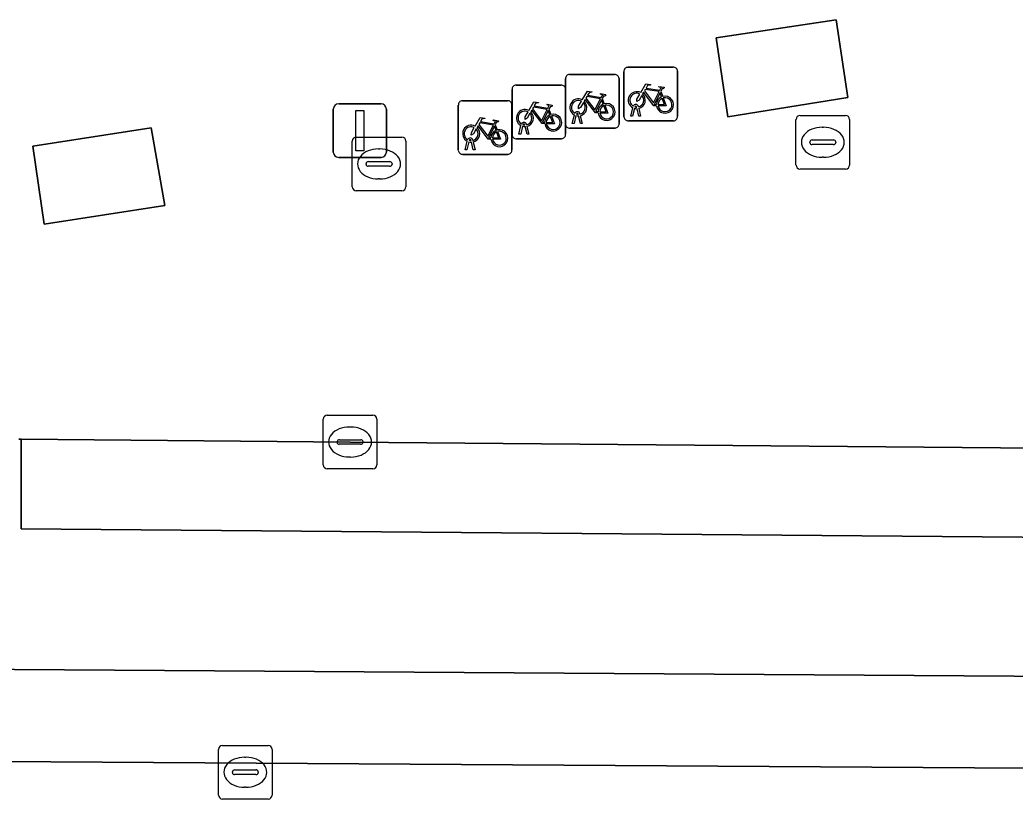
# Model space of a CAD drawing. Extents: x 160077 to 160948, y 386481 to 387498.
# Drawn here: x 160558.2 to 160576.78, y 387274.87 to 387289.4 of the extents above; entities that cross this region are included whole.
import ezdxf

# ---------------------------------------------------------------- set-up
doc = ezdxf.new("R2010")
doc.units = 0
for name, color, linetype in [('IMGEO_Fietsenrek', 7, 'Continuous'), ('IMGEO_Groenvoorziening', 7, 'Continuous'), ('IMGEO_Kolk', 7, 'Continuous'), ('IMGEO_Lichtmast', 7, 'Continuous'), ('IMGEO_Parkeervlak_open', 7, 'Continuous'), ('IMGEO_Rijbaan_lokaal_gesloten', 7, 'Continuous'), ('IMGEO_Rijbaan_lokaal_open', 7, 'Continuous'), ('IMGEO_Voetpad_open', 7, 'Continuous')]:
    doc.layers.add(name, color=color, linetype=linetype)

msp = doc.modelspace()

# ---------------------------------------------------------------- linework, layer by layer
at = {"layer": 'IMGEO_Fietsenrek'}
for p, q in [((160568.461, 387288.385), (160569.302, 387288.385)), ((160569.302, 387288.385), (160568.461, 387288.385)), ((160569.477, 387287.595), (160569.477, 387288.436)), ((160569.477, 387288.436), (160569.477, 387287.595)), ((160569.552, 387288.52), (160570.393, 387288.52)), ((160570.393, 387288.52), (160569.552, 387288.52)), ((160570.477, 387288.445), (160570.477, 387287.604)), ((160570.477, 387287.604), (160570.477, 387288.445)), ((160567.464, 387288.186), (160568.305, 387288.186)), ((160568.305, 387288.186), (160567.464, 387288.186)), ((160568.386, 387287.46), (160568.386, 387288.301)), ((160568.386, 387288.301), (160568.386, 387287.46)), ((160569.386, 387288.31), (160569.386, 387287.469)), ((160569.386, 387287.469), (160569.386, 387288.31)), ((160567.389, 387287.261), (160567.389, 387288.102)), ((160567.389, 387288.102), (160567.389, 387287.261)), ((160568.389, 387288.111), (160568.389, 387287.27)), ((160568.389, 387287.27), (160568.389, 387288.111)), ((160570.164, 387288.069), (160570.2, 387287.974)), ((160566.386, 387286.97), (160566.386, 387287.811)), ((160566.386, 387287.811), (160566.386, 387286.97)), ((160566.461, 387287.895), (160567.302, 387287.895)), ((160567.302, 387287.895), (160566.461, 387287.895)), ((160567.386, 387287.82), (160567.386, 387286.979)), ((160567.386, 387286.979), (160567.386, 387287.82)), ((160569.073, 387287.934), (160569.109, 387287.839)), ((160568.076, 387287.735), (160568.112, 387287.64)), ((160568.513, 387287.469), (160568.552, 387287.629)), ((160568.582, 387287.617), (160568.547, 387287.469)), ((160568.624, 387287.641), (160568.623, 387287.645)), ((160568.665, 387287.469), (160568.631, 387287.611)), ((160568.655, 387287.652), (160568.656, 387287.645)), ((160568.663, 387287.615), (160568.698, 387287.469)), ((160569.604, 387287.604), (160569.643, 387287.764)), ((160569.673, 387287.752), (160569.638, 387287.604)), ((160569.715, 387287.776), (160569.714, 387287.78)), ((160569.756, 387287.604), (160569.722, 387287.746)), ((160569.746, 387287.787), (160569.747, 387287.78)), ((160569.754, 387287.75), (160569.789, 387287.604)), ((160567.073, 387287.444), (160567.109, 387287.349)), ((160567.516, 387287.27), (160567.555, 387287.43)), ((160567.627, 387287.442), (160567.626, 387287.446)), ((160567.658, 387287.453), (160567.659, 387287.446)), ((160568.547, 387287.469), (160568.513, 387287.469)), ((160568.698, 387287.469), (160568.665, 387287.469)), ((160570.402, 387287.52), (160569.561, 387287.52)), ((160569.561, 387287.52), (160570.402, 387287.52)), ((160569.638, 387287.604), (160569.604, 387287.604)), ((160569.789, 387287.604), (160569.756, 387287.604)), ((160567.55, 387287.27), (160567.516, 387287.27)), ((160567.585, 387287.418), (160567.55, 387287.27)), ((160567.668, 387287.27), (160567.634, 387287.412)), ((160567.666, 387287.416), (160567.701, 387287.27)), ((160567.701, 387287.27), (160567.668, 387287.27)), ((160569.311, 387287.385), (160568.47, 387287.385)), ((160568.47, 387287.385), (160569.311, 387287.385)), ((160566.513, 387286.979), (160566.552, 387287.139)), ((160566.582, 387287.127), (160566.547, 387286.979)), ((160566.624, 387287.151), (160566.623, 387287.155)), ((160566.665, 387286.979), (160566.631, 387287.121)), ((160566.655, 387287.162), (160566.656, 387287.155)), ((160566.663, 387287.125), (160566.698, 387286.979)), ((160568.314, 387287.186), (160567.473, 387287.186)), ((160567.473, 387287.186), (160568.314, 387287.186)), ((160567.311, 387286.895), (160566.47, 387286.895)), ((160566.47, 387286.895), (160567.311, 387286.895)), ((160566.547, 387286.979), (160566.513, 387286.979)), ((160566.698, 387286.979), (160566.665, 387286.979))]:
    msp.add_line(p, q, dxfattribs=at)
for points in [[(160569.79, 387288.046), (160569.885, 387288.21), (160569.971, 387288.196), (160569.973, 387288.187), (160569.917, 387288.176), (160569.89, 387288.131), (160570.146, 387288.09)], [(160568.699, 387287.911), (160568.794, 387288.075), (160568.88, 387288.061), (160568.882, 387288.052), (160568.826, 387288.041), (160568.799, 387287.996), (160569.055, 387287.955)], [(160569.055, 387287.955), (160569.08, 387288.004), (160569.074, 387288.008), (160569.051, 387288.012), (160569.039, 387288.019), (160569.038, 387288.022), (160569.04, 387288.027), (160569.135, 387288.012), (160569.137, 387288.002), (160569.127, 387287.989), (160569.115, 387287.983), (160569.101, 387287.989), (160569.073, 387287.934)], [(160569.811, 387287.994), (160569.759, 387287.904), (160569.719, 387287.879), (160569.72, 387287.926), (160569.775, 387288.02)], [(160570.086, 387287.802), (160570.036, 387287.802), (160569.845, 387288.053), (160569.826, 387288.021)], [(160570.133, 387288.065), (160569.876, 387288.106), (160569.859, 387288.077), (160570.026, 387287.857), (160570.133, 387288.065)], [(160570.181, 387287.967), (160570.151, 387288.044), (160570.042, 387287.826), (160570.085, 387287.826)], [(160570.146, 387288.09), (160570.171, 387288.139), (160570.165, 387288.143), (160570.142, 387288.147), (160570.13, 387288.154), (160570.129, 387288.157), (160570.131, 387288.162), (160570.226, 387288.147), (160570.228, 387288.137), (160570.218, 387288.124), (160570.206, 387288.118), (160570.192, 387288.124), (160570.164, 387288.069)], [(160567.702, 387287.712), (160567.797, 387287.876), (160567.883, 387287.862), (160567.885, 387287.853), (160567.829, 387287.842), (160567.802, 387287.797), (160568.058, 387287.756)], [(160568.058, 387287.756), (160568.083, 387287.805), (160568.077, 387287.809), (160568.054, 387287.813), (160568.042, 387287.82), (160568.041, 387287.823), (160568.043, 387287.828), (160568.138, 387287.813), (160568.14, 387287.803), (160568.13, 387287.79), (160568.118, 387287.784), (160568.104, 387287.79), (160568.076, 387287.735)], [(160568.72, 387287.859), (160568.668, 387287.769), (160568.628, 387287.744), (160568.629, 387287.791), (160568.684, 387287.885)], [(160568.995, 387287.667), (160568.945, 387287.667), (160568.754, 387287.918), (160568.735, 387287.886)], [(160569.042, 387287.93), (160568.785, 387287.971), (160568.768, 387287.942), (160568.935, 387287.722), (160569.042, 387287.93)], [(160569.09, 387287.832), (160569.06, 387287.909), (160568.951, 387287.691), (160568.994, 387287.691)], [(160569.024, 387287.691), (160569.144, 387287.69), (160569.1, 387287.804)], [(160569.12, 387287.811), (160569.175, 387287.666), (160569.025, 387287.666)], [(160570.115, 387287.826), (160570.235, 387287.825), (160570.191, 387287.939)], [(160570.211, 387287.946), (160570.266, 387287.801), (160570.116, 387287.801)], [(160567.723, 387287.66), (160567.671, 387287.57), (160567.631, 387287.545), (160567.632, 387287.592), (160567.687, 387287.686)], [(160567.998, 387287.468), (160567.948, 387287.468), (160567.757, 387287.719), (160567.738, 387287.687)], [(160568.045, 387287.731), (160567.788, 387287.772), (160567.771, 387287.743), (160567.938, 387287.523), (160568.045, 387287.731)], [(160568.093, 387287.633), (160568.063, 387287.71), (160567.954, 387287.492), (160567.997, 387287.492)], [(160568.123, 387287.612), (160568.178, 387287.467), (160568.028, 387287.467)], [(160566.699, 387287.421), (160566.794, 387287.585), (160566.88, 387287.571), (160566.882, 387287.562), (160566.826, 387287.551), (160566.799, 387287.506), (160567.055, 387287.465)], [(160566.995, 387287.177), (160566.945, 387287.177), (160566.754, 387287.428), (160566.735, 387287.396)], [(160567.042, 387287.44), (160566.785, 387287.481), (160566.768, 387287.452), (160566.935, 387287.232), (160567.042, 387287.44)], [(160567.055, 387287.465), (160567.08, 387287.514), (160567.074, 387287.518), (160567.051, 387287.522), (160567.039, 387287.529), (160567.038, 387287.532), (160567.04, 387287.537), (160567.135, 387287.522), (160567.137, 387287.512), (160567.127, 387287.499), (160567.115, 387287.493), (160567.101, 387287.499), (160567.073, 387287.444)], [(160568.027, 387287.492), (160568.147, 387287.491), (160568.103, 387287.605)], [(160566.72, 387287.369), (160566.668, 387287.279), (160566.628, 387287.254), (160566.629, 387287.301), (160566.684, 387287.395)], [(160567.09, 387287.342), (160567.06, 387287.419), (160566.951, 387287.201), (160566.994, 387287.201)], [(160567.024, 387287.201), (160567.144, 387287.2), (160567.1, 387287.314)], [(160567.12, 387287.321), (160567.175, 387287.176), (160567.025, 387287.176)]]:
    msp.add_lwpolyline(points, dxfattribs=at)
for centre, radius, start, end in [((160568.464, 387288.307), 0.0779, 92.4484, 184.2845), ((160568.464, 387288.307), 0.0779, 92.4484, 184.2845), ((160569.308, 387288.307), 0.0779, 2.4484, 94.2845), ((160569.308, 387288.307), 0.0779, 2.4484, 94.2845), ((160569.555, 387288.442), 0.0779, 92.4484, 184.2845), ((160569.555, 387288.442), 0.0779, 92.4484, 184.2845), ((160570.399, 387288.442), 0.0779, 2.4484, 94.2845), ((160570.399, 387288.442), 0.0779, 2.4484, 94.2845), ((160567.467, 387288.108), 0.0779, 92.4484, 184.2845), ((160567.467, 387288.108), 0.0779, 92.4484, 184.2845), ((160568.311, 387288.108), 0.0779, 2.4484, 94.2845), ((160568.311, 387288.108), 0.0779, 2.4484, 94.2845), ((160569.717, 387287.905), 0.159, 62.6766, 242.1369), ((160569.717, 387287.905), 0.129, 63.3192, 238.903), ((160569.717, 387287.905), 0.129, 283.6043, 43.4302), ((160569.717, 387287.905), 0.159, 283.5766, 46.6042), ((160570.244, 387287.821), 0.159, 187.0065, 105.7708), ((160566.464, 387287.817), 0.0779, 92.4484, 184.2845), ((160566.464, 387287.817), 0.0779, 92.4484, 184.2845), ((160567.308, 387287.817), 0.0779, 2.4484, 94.2845), ((160567.308, 387287.817), 0.0779, 2.4484, 94.2845), ((160568.626, 387287.77), 0.159, 62.6766, 242.1369), ((160568.626, 387287.77), 0.129, 63.3192, 238.903), ((160568.626, 387287.77), 0.129, 283.6043, 43.4302), ((160568.626, 387287.77), 0.159, 283.5766, 46.6042), ((160569.153, 387287.686), 0.159, 113.3408, 178.3217), ((160569.153, 387287.686), 0.159, 187.0065, 105.7708), ((160569.153, 387287.686), 0.129, 113.923, 177.9556), ((160569.153, 387287.686), 0.129, 188.6715, 104.5883), ((160569.697, 387287.776), 0.0499, 12.8025, 158.6934), ((160569.697, 387287.776), 0.0174, 12.8025, 163.4502), ((160570.244, 387287.821), 0.159, 113.3408, 178.3217), ((160570.244, 387287.821), 0.129, 113.923, 177.9556), ((160570.244, 387287.821), 0.129, 188.6715, 104.5883), ((160567.629, 387287.571), 0.159, 62.6766, 242.1369), ((160567.629, 387287.571), 0.129, 63.3192, 238.903), ((160567.629, 387287.571), 0.129, 283.6043, 43.4302), ((160567.629, 387287.571), 0.159, 283.5766, 46.6042), ((160568.156, 387287.487), 0.159, 113.3408, 178.3217), ((160568.156, 387287.487), 0.159, 187.0065, 105.7708), ((160568.156, 387287.487), 0.129, 188.6715, 104.5883), ((160568.606, 387287.641), 0.0499, 12.8025, 158.6934), ((160568.626, 387287.77), 0.159, 253.9967, 271.7867), ((160568.606, 387287.641), 0.0174, 12.8025, 163.4502), ((160568.626, 387287.77), 0.129, 253.415, 269.0204), ((160569.717, 387287.905), 0.159, 253.9967, 271.7867), ((160569.717, 387287.905), 0.129, 253.415, 269.0204), ((160566.626, 387287.28), 0.159, 62.6766, 242.1369), ((160567.609, 387287.442), 0.0499, 12.8025, 158.6934), ((160567.609, 387287.442), 0.0174, 12.8025, 163.4502), ((160567.629, 387287.571), 0.129, 253.415, 269.0204), ((160568.156, 387287.487), 0.129, 113.923, 177.9556), ((160568.464, 387287.463), 0.0779, 182.4484, 274.2845), ((160568.464, 387287.463), 0.0779, 182.4484, 274.2845), ((160569.308, 387287.463), 0.0779, 272.4484, 4.2845), ((160569.308, 387287.463), 0.0779, 272.4484, 4.2845), ((160569.555, 387287.598), 0.0779, 182.4484, 274.2845), ((160569.555, 387287.598), 0.0779, 182.4484, 274.2845), ((160570.399, 387287.598), 0.0779, 272.4484, 4.2845), ((160570.399, 387287.598), 0.0779, 272.4484, 4.2845), ((160566.626, 387287.28), 0.129, 63.3192, 238.903), ((160566.626, 387287.28), 0.129, 283.6043, 43.4302), ((160566.626, 387287.28), 0.159, 283.5766, 46.6042), ((160567.153, 387287.196), 0.159, 113.3408, 178.3217), ((160567.153, 387287.196), 0.159, 187.0065, 105.7708), ((160567.153, 387287.196), 0.129, 113.923, 177.9556), ((160567.153, 387287.196), 0.129, 188.6715, 104.5883), ((160567.467, 387287.264), 0.0779, 182.4484, 274.2845), ((160567.467, 387287.264), 0.0779, 182.4484, 274.2845), ((160567.629, 387287.571), 0.159, 253.9967, 271.7867), ((160568.311, 387287.264), 0.0779, 272.4484, 4.2845), ((160568.311, 387287.264), 0.0779, 272.4484, 4.2845), ((160566.606, 387287.151), 0.0499, 12.8025, 158.6934), ((160566.626, 387287.28), 0.159, 253.9967, 271.7867), ((160566.606, 387287.151), 0.0174, 12.8025, 163.4502), ((160566.626, 387287.28), 0.129, 253.415, 269.0204), ((160566.464, 387286.973), 0.0779, 182.4484, 274.2845), ((160566.464, 387286.973), 0.0779, 182.4484, 274.2845), ((160567.308, 387286.973), 0.0779, 272.4484, 4.2845), ((160567.308, 387286.973), 0.0779, 272.4484, 4.2845)]:
    msp.add_arc(centre, radius, start, end, dxfattribs=at)
at = {"layer": 'IMGEO_Groenvoorziening'}
for points in [[(160573.657, 387287.954), (160573.44, 387289.402), (160571.198, 387289.066), (160571.417, 387287.594)], [(160558.445, 387287.045), (160558.656, 387285.591), (160560.906, 387285.943), (160560.656, 387287.389)]]:
    msp.add_lwpolyline(points, close=True, dxfattribs=at)
at = {"layer": 'IMGEO_Kolk'}
for p, q in [((160572.763, 387287.62), (160573.615, 387287.62)), ((160572.688, 387286.694), (160572.688, 387287.546)), ((160573.689, 387287.546), (160573.689, 387286.694)), ((160573.176, 387287.4), (160573.201, 387287.4)), ((160564.406, 387286.29), (160564.406, 387287.142)), ((160564.481, 387287.216), (160565.333, 387287.216)), ((160565.407, 387287.142), (160565.407, 387286.29)), ((160572.947, 387287.114), (160572.947, 387287.126)), ((160573.385, 387287.077), (160572.987, 387287.077)), ((160572.99, 387287.163), (160573.388, 387287.163)), ((160573.431, 387287.126), (160573.431, 387287.114)), ((160564.894, 387286.996), (160564.919, 387286.996)), ((160564.665, 387286.71), (160564.665, 387286.722)), ((160564.708, 387286.759), (160565.106, 387286.759)), ((160565.149, 387286.722), (160565.149, 387286.71)), ((160573.199, 387286.84), (160573.174, 387286.84)), ((160565.103, 387286.673), (160564.705, 387286.673)), ((160573.615, 387286.62), (160572.763, 387286.62)), ((160564.917, 387286.436), (160564.892, 387286.436)), ((160565.333, 387286.216), (160564.481, 387286.216)), ((160563.865, 387281.104), (160563.865, 387281.956)), ((160563.94, 387282.03), (160564.792, 387282.03)), ((160564.866, 387281.956), (160564.866, 387281.104)), ((160564.353, 387281.81), (160564.378, 387281.81)), ((160564.124, 387281.524), (160564.124, 387281.536)), ((160564.562, 387281.487), (160564.164, 387281.487)), ((160564.167, 387281.573), (160564.565, 387281.573)), ((160564.608, 387281.536), (160564.608, 387281.524)), ((160564.376, 387281.25), (160564.351, 387281.25)), ((160564.792, 387281.03), (160563.94, 387281.03)), ((160561.91, 387274.945), (160561.91, 387275.797)), ((160561.985, 387275.871), (160562.837, 387275.871)), ((160562.911, 387275.797), (160562.911, 387274.945)), ((160562.398, 387275.651), (160562.423, 387275.651)), ((160562.169, 387275.365), (160562.169, 387275.377)), ((160562.212, 387275.414), (160562.61, 387275.414)), ((160562.653, 387275.377), (160562.653, 387275.365)), ((160562.607, 387275.328), (160562.209, 387275.328)), ((160562.421, 387275.091), (160562.396, 387275.091)), ((160562.837, 387274.871), (160561.985, 387274.871))]:
    msp.add_line(p, q, dxfattribs=at)
for points in [[(160572.763, 387287.62), (160573.615, 387287.62)], [(160572.688, 387286.694), (160572.688, 387287.546)], [(160573.689, 387287.546), (160573.689, 387286.694)], [(160564.406, 387286.29), (160564.406, 387287.142)], [(160564.481, 387287.216), (160565.333, 387287.216)], [(160565.407, 387287.142), (160565.407, 387286.29)], [(160573.615, 387286.62), (160572.763, 387286.62)], [(160565.333, 387286.216), (160564.481, 387286.216)], [(160563.865, 387281.104), (160563.865, 387281.956)], [(160563.94, 387282.03), (160564.792, 387282.03)], [(160564.866, 387281.956), (160564.866, 387281.104)], [(160564.792, 387281.03), (160563.94, 387281.03)], [(160561.91, 387274.945), (160561.91, 387275.797)], [(160561.985, 387275.871), (160562.837, 387275.871)], [(160562.911, 387275.797), (160562.911, 387274.945)], [(160562.837, 387274.871), (160561.985, 387274.871)]]:
    msp.add_lwpolyline(points, dxfattribs=at)
for centre, radius, start, end in [((160572.765, 387287.544), 0.0765, 91.552, 178.448), ((160572.765, 387287.544), 0.0765, 91.552, 178.448), ((160573.613, 387287.544), 0.0765, 1.552, 88.448), ((160573.613, 387287.544), 0.0765, 1.552, 88.448), ((160564.483, 387287.14), 0.0765, 91.552, 178.448), ((160564.483, 387287.14), 0.0765, 91.552, 178.448), ((160565.331, 387287.14), 0.0765, 1.552, 88.448), ((160565.331, 387287.14), 0.0765, 1.552, 88.448), ((160572.987, 387287.123), 0.0403, 85.8775, 175.7526), ((160572.984, 387287.113), 0.0366, 178.938, 274.7102), ((160573.388, 387287.12), 0.043, 264.8664, 352.4533), ((160573.392, 387287.125), 0.0386, 1.7309, 96.639), ((160564.705, 387286.719), 0.0403, 85.8775, 175.7526), ((160564.702, 387286.709), 0.0366, 178.938, 274.7102), ((160565.106, 387286.716), 0.043, 264.8664, 352.4533), ((160565.11, 387286.721), 0.0386, 1.7309, 96.639), ((160572.765, 387286.696), 0.0765, 181.552, 268.448), ((160572.765, 387286.696), 0.0765, 181.552, 268.448), ((160573.613, 387286.696), 0.0765, 271.552, 358.448), ((160573.613, 387286.696), 0.0765, 271.552, 358.448), ((160564.483, 387286.292), 0.0765, 181.552, 268.448), ((160564.483, 387286.292), 0.0765, 181.552, 268.448), ((160565.331, 387286.292), 0.0765, 271.552, 358.448), ((160565.331, 387286.292), 0.0765, 271.552, 358.448), ((160563.942, 387281.954), 0.0765, 91.552, 178.448), ((160563.942, 387281.954), 0.0765, 91.552, 178.448), ((160564.79, 387281.954), 0.0765, 1.552, 88.448), ((160564.79, 387281.954), 0.0765, 1.552, 88.448), ((160564.164, 387281.533), 0.0403, 85.8775, 175.7526), ((160564.161, 387281.523), 0.0366, 178.938, 274.7102), ((160564.565, 387281.53), 0.043, 264.8664, 352.4533), ((160564.569, 387281.535), 0.0386, 1.7309, 96.639), ((160563.942, 387281.106), 0.0765, 181.552, 268.448), ((160563.942, 387281.106), 0.0765, 181.552, 268.448), ((160564.79, 387281.106), 0.0765, 271.552, 358.448), ((160564.79, 387281.106), 0.0765, 271.552, 358.448), ((160561.987, 387275.795), 0.0765, 91.552, 178.448), ((160561.987, 387275.795), 0.0765, 91.552, 178.448), ((160562.835, 387275.795), 0.0765, 1.552, 88.448), ((160562.835, 387275.795), 0.0765, 1.552, 88.448), ((160562.209, 387275.374), 0.0403, 85.8775, 175.7526), ((160562.206, 387275.364), 0.0366, 178.938, 274.7102), ((160562.61, 387275.371), 0.043, 264.8664, 352.4533), ((160562.614, 387275.376), 0.0386, 1.7309, 96.639), ((160561.987, 387274.947), 0.0765, 181.552, 268.448), ((160561.987, 387274.947), 0.0765, 181.552, 268.448), ((160562.835, 387274.947), 0.0765, 271.552, 358.448), ((160562.835, 387274.947), 0.0765, 271.552, 358.448)]:
    msp.add_arc(centre, radius, start, end, dxfattribs=at)
for centre, major_axis, ratio, start_param, end_param in [((160573.175, 387287.12), (-0.387, 0.002), 0.722429, 4.712389, 7.853982), ((160573.2, 387287.12), (-0.39, 0.002), 0.717154, 1.570796, 4.712389), ((160564.893, 387286.716), (-0.387, 0.002), 0.722429, 4.712389, 7.853982), ((160564.918, 387286.716), (-0.39, 0.002), 0.717154, 1.570796, 4.712389), ((160564.352, 387281.53), (-0.387, 0.002), 0.722429, 4.712389, 7.853982), ((160564.377, 387281.53), (-0.39, 0.002), 0.717154, 1.570796, 4.712389), ((160562.397, 387275.371), (-0.387, 0.002), 0.722429, 4.712389, 7.853982), ((160562.422, 387275.371), (-0.39, 0.002), 0.717154, 1.570796, 4.712389)]:
    msp.add_ellipse(centre, major_axis=major_axis, ratio=ratio, start_param=start_param, end_param=end_param, dxfattribs=at)
at = {"layer": 'IMGEO_Lichtmast'}
for p, q in [((160564.153, 387287.838), (160564.943, 387287.838)), ((160564.943, 387287.838), (160564.153, 387287.838)), ((160564.053, 387286.938), (160564.053, 387287.738)), ((160564.053, 387287.738), (160564.053, 387286.938)), ((160565.043, 387287.738), (160565.043, 387286.938)), ((160565.043, 387286.938), (160565.043, 387287.738)), ((160564.943, 387286.838), (160564.153, 387286.838)), ((160564.153, 387286.838), (160564.943, 387286.838))]:
    msp.add_line(p, q, dxfattribs=at)
msp.add_lwpolyline([(160564.473, 387287.713), (160564.623, 387287.713), (160564.623, 387286.963), (160564.473, 387286.963), (160564.473, 387287.713)], dxfattribs=at)
for centre, start, end in [((160564.153, 387287.738), 90, 180), ((160564.153, 387287.738), 90, 180), ((160564.943, 387287.738), 0, 90), ((160564.943, 387287.738), 360, 90), ((160564.153, 387286.938), 180, 270), ((160564.153, 387286.938), 180, 270), ((160564.943, 387286.938), 270, 0), ((160564.943, 387286.938), 270, 0)]:
    msp.add_arc(centre, 0.1, start, end, dxfattribs=at)
at = {"layer": 'IMGEO_Parkeervlak_open'}
msp.add_lwpolyline([(160596.134, 387275.325), (160556.857, 387275.577)], dxfattribs=at)
at = {"layer": 'IMGEO_Rijbaan_lokaal_gesloten'}
for points in [[(160607.527, 387281.231), (160607.372, 387281.277), (160578.224, 387281.401), (160576.502, 387281.423), (160564.366, 387281.53), (160558.23, 387281.585), (160558.224, 387279.909), (160577.659, 387279.746), (160606.324, 387279.588)], [(160602.879, 387276.989), (160556.233, 387277.298)], [(160552.757, 387275.546), (160556.857, 387275.577), (160596.134, 387275.325), (160603.137, 387275.32), (160603.344, 387275.325)]]:
    msp.add_lwpolyline(points, dxfattribs=at)
at = {"layer": 'IMGEO_Rijbaan_lokaal_open'}
for points in [[(160606.324, 387279.588), (160577.659, 387279.746), (160558.224, 387279.909), (160558.23, 387281.585), (160558.183, 387281.585)], [(160556.233, 387277.298), (160602.879, 387276.989)]]:
    msp.add_lwpolyline(points, dxfattribs=at)
at = {"layer": 'IMGEO_Voetpad_open'}
for points in [[(160573.657, 387287.954), (160571.417, 387287.594), (160571.198, 387289.066), (160573.44, 387289.402)], [(160560.906, 387285.943), (160558.656, 387285.591), (160558.445, 387287.045), (160560.656, 387287.389)]]:
    msp.add_lwpolyline(points, close=True, dxfattribs=at)
msp.add_lwpolyline([(160558.183, 387281.585), (160558.23, 387281.585), (160564.366, 387281.53), (160576.502, 387281.423), (160578.224, 387281.401)], dxfattribs=at)

doc.saveas('drawing.dxf')
